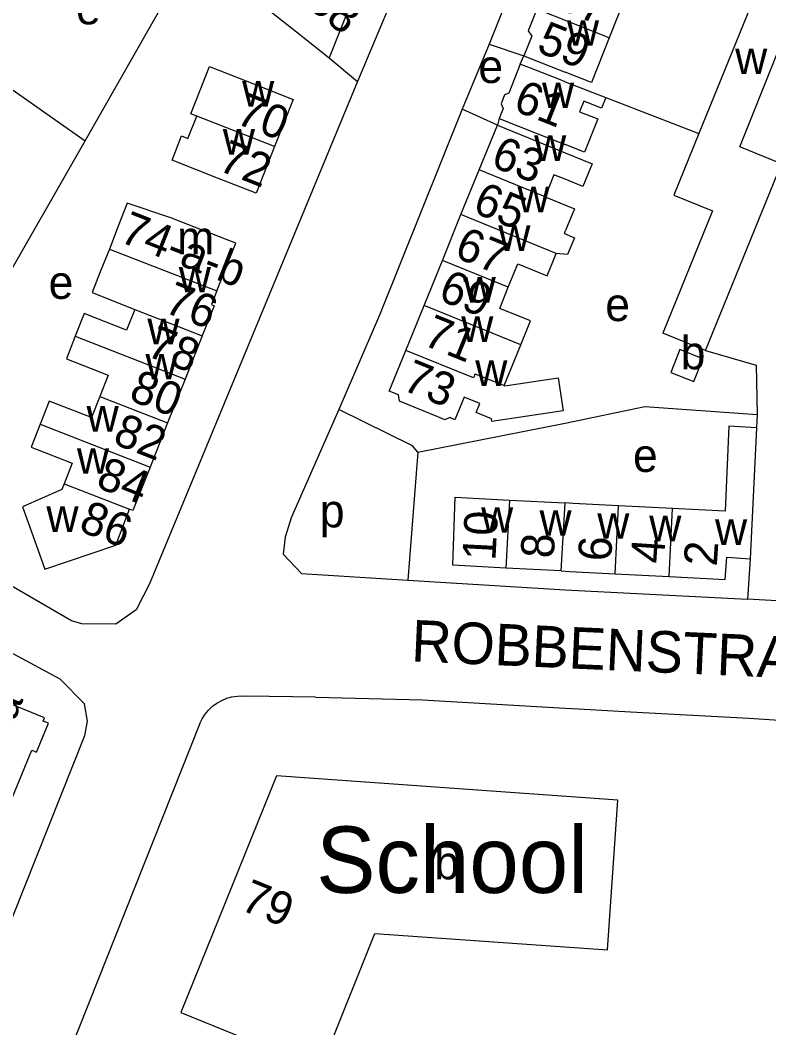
# Model space of a CAD drawing. Extents: x 159294 to 161936, y 384538 to 386517.
# Drawn here: x 160434.4 to 160524.5, y 385020 to 385141.3 of the extents above; entities that cross this region are included whole.
import ezdxf

# ---------------------------------------------------------------- set-up
doc = ezdxf.new("R2010")
doc.units = 0
for name, color, linetype in [('BLT_Basislijn', 7, 'Continuous'), ('BLT_Bebouwing', 7, 'Continuous'), ('BLT_Bebouwing_beschrifting', 7, 'Continuous'), ('BLT_Centroide', 7, 'Continuous'), ('BLT_Huisnummer', 7, 'Continuous'), ('BLT_Huisnummer_ tussenligend', 7, 'Continuous'), ('BLT_Huisnummer_reeks', 7, 'Continuous'), ('BLT_Onderverdeling_panden', 7, 'Continuous'), ('BLT_Straatnaam', 7, 'Continuous')]:
    doc.layers.add(name, color=color, linetype=linetype)

msp = doc.modelspace()

# ---------------------------------------------------------------- linework, layer by layer
at = {"layer": 'BLT_Basislijn'}
for p, q in [((160442.22, 385126.74), (160455.26, 385149.64)), ((160490.84, 385138.4), (160487.62, 385130.55)), ((160490.84, 385138.4), (160495.04, 385136.99)), ((160471.61, 385136.75), (160475.01, 385133.88)), ((160494.59, 385135.99), (160495.04, 385136.99)), ((160429.47, 385135.72), (160442.22, 385126.74)), ((160504.87, 385131.95), (160516.08, 385127.65)), ((160491.84, 385128.64), (160487.62, 385130.55)), ((160492.05, 385129.43), (160491.84, 385128.64)), ((160428.97, 385103.58), (160442.22, 385126.74)), ((160482.28, 385089.28), (160481.05, 385073.88)), ((160526.93, 385071.33), (160521.93, 385071.61)), ((160469.94, 385059.8), (160461.6, 385059.91)), ((160501.61, 385058.38), (160507.85, 385058.05)), ((160507.85, 385058.05), (160522.09, 385057.27)), ((160456.04, 385056.61), (160439.59, 385015.24))]:
    msp.add_line(p, q, dxfattribs=at)
for points in [[(160539.18, 385193.65), (160537.99, 385196.02), (160536.77, 385196.74), (160534.45, 385196.63), (160518.96, 385186.67), (160513.84, 385182.44), (160508.95, 385176.97), (160504.28, 385169.95), (160500, 385161.23), (160490.84, 385138.4)], [(160436.3, 385164.58), (160448.6, 385179.9), (160450.86, 385181.11), (160452.83, 385181.23), (160454.17, 385181.11), (160455.3, 385180.58), (160475.21, 385165.89), (160482.38, 385159.51), (160483.55, 385157.36), (160483.68, 385155.9), (160483.52, 385154.15), (160475.01, 385133.88)], [(160475.01, 385133.88), (160449.97, 385073.43), (160448.38, 385070.31), (160445.93, 385068.59), (160441.85, 385068.61), (160440.6, 385069), (160417.12, 385082.58)], [(160487.62, 385130.55), (160477.67, 385105.77), (160472.75, 385094.42)], [(160516.89, 385101.51), (160523, 385099.76), (160523.1, 385093.81)], [(160472.75, 385094.42), (160467.02, 385081.38), (160466.32, 385079.07), (160466.07, 385077.02), (160468.27, 385074.67), (160481.05, 385073.88)], [(160482.28, 385089.28), (160481.61, 385090.03), (160472.75, 385094.42)], [(160482.28, 385089.28), (160500, 385092.77), (160509.58, 385094.76), (160523.1, 385093.81)], [(160523.1, 385093.81), (160523.03, 385092.23)], [(160383.07, 384901.56), (160385.7, 384913.31), (160442.21, 385055.19), (160442.51, 385056.92), (160442.17, 385059.01), (160439.24, 385061.97), (160409.92, 385077.74)], [(160522.26, 385076.44), (160521.93, 385071.61)], [(160481.05, 385073.88), (160500, 385072.7), (160521.93, 385071.61)], [(160456.04, 385056.61), (160456.32, 385057.2), (160456.67, 385057.75), (160457.09, 385058.25), (160457.57, 385058.7), (160458.09, 385059.09), (160458.66, 385059.41), (160459.27, 385059.66), (160459.9, 385059.83), (160460.55, 385059.93), (160461.2, 385059.94), (160461.6, 385059.91)], [(160469.94, 385059.8), (160482.84, 385059.46), (160500, 385058.47), (160501.61, 385058.38)], [(160522.09, 385057.27), (160533.09, 385056.56), (160548.48, 385054.21), (160547.27, 385046.74), (160543.93, 385035.55), (160522.89, 384985.69)]]:
    msp.add_lwpolyline(points, dxfattribs=at)
at = {"layer": 'BLT_Bebouwing'}
for p, q in [((160475.27, 385145.99), (160471.61, 385136.75)), ((160507.38, 385144.39), (160505.3, 385139.16)), ((160495.04, 385136.99), (160500, 385135.02)), ((160500, 385133.86), (160504.87, 385131.95)), ((160489.65, 385123.25), (160491.84, 385128.64)), ((160487.46, 385117.88), (160489.65, 385123.25)), ((160485.22, 385112.36), (160487.46, 385117.88)), ((160483.02, 385106.94), (160485.22, 385112.36)), ((160480.82, 385101.53), (160483.02, 385106.94)), ((160516.89, 385101.51), (160511.73, 385103.6)), ((160456.32, 385103.29), (160454.25, 385098.07)), ((160454.25, 385098.07), (160452.15, 385092.8)), ((160452.15, 385092.8), (160450.05, 385087.49)), ((160523.03, 385092.23), (160522.26, 385076.44)), ((160493.29, 385083.52), (160500, 385083.17)), ((160500.94, 385083.12), (160500, 385083.17)), ((160506.43, 385082.84), (160500.94, 385083.12)), ((160512.93, 385082.5), (160506.43, 385082.84)), ((160499.5, 385074.99), (160492.86, 385075.34)), ((160499.5, 385074.99), (160500.52, 385074.94)), ((160500.52, 385074.94), (160506, 385074.65)), ((160506, 385074.65), (160512.5, 385074.32)), ((160465.25, 385050.32), (160453.76, 385021.86)), ((160506.33, 385047.42), (160465.25, 385050.32)), ((160505.08, 385029.39), (160506.33, 385047.42)), ((160470.53, 385015.06), (160477.09, 385031.34)), ((160477.09, 385031.34), (160505.08, 385029.39)), ((160453.76, 385021.86), (160470.53, 385015.06))]:
    msp.add_line(p, q, dxfattribs=at)
for points in [[(160529.31, 385155.02), (160525.41, 385150.6), (160516.08, 385127.65)], [(160516.89, 385101.51), (160526.03, 385123.99), (160521.03, 385126.02), (160529.26, 385146.71), (160533.36, 385151.29)], [(160455.26, 385149.64), (160467.68, 385139.85), (160471.61, 385136.75)], [(160496.6, 385142.61), (160495.56, 385140), (160495.97, 385139.34), (160495.04, 385136.99)], [(160505.3, 385139.16), (160503.16, 385133.77), (160500, 385135.02)], [(160455.66, 385129.73), (160454.95, 385130.01), (160457.19, 385135.7), (160462.61, 385133.56), (160467.26, 385131.72), (160465.03, 385126.08)], [(160494.59, 385135.99), (160493.21, 385132.5), (160492.69, 385132.27), (160492.28, 385131.22), (160492.52, 385130.65), (160492.05, 385129.43)], [(160500, 385133.86), (160499.24, 385134.16), (160494.59, 385135.99)], [(160504.87, 385131.95), (160504.37, 385130.68), (160502.23, 385131.52), (160501.74, 385130.26), (160503.92, 385129.4), (160502.34, 385125.39), (160500, 385126.31)], [(160465.03, 385126.08), (160462.81, 385120.44), (160458.15, 385122.27), (160452.69, 385124.43), (160453.84, 385127.34), (160454.6, 385127.05), (160455.66, 385129.73)], [(160492.05, 385129.43), (160496.7, 385127.6), (160500, 385126.31)], [(160491.84, 385128.64), (160496.47, 385126.75), (160500, 385125.32)], [(160516.08, 385127.65), (160513.06, 385120.22), (160517.72, 385118.32), (160511.73, 385103.6)], [(160500, 385125.32), (160503.25, 385124), (160502.13, 385121.25), (160500, 385122.12)], [(160500, 385122.12), (160498.65, 385122.67), (160497.58, 385120.03)], [(160458.06, 385108.68), (160460.35, 385114.43), (160455.7, 385116.26), (160452.56, 385117.5), (160447.28, 385119.23), (160446.22, 385116.5), (160445.14, 385113.73)], [(160497.58, 385120.03), (160501.12, 385118.58), (160500.05, 385115.94)], [(160499.9, 385115.58), (160501.1, 385115.09), (160500.27, 385113.06), (160498.93, 385113.21)], [(160499.9, 385115.58), (160500.05, 385115.94)], [(160445.14, 385113.73), (160444.05, 385110.97), (160443.09, 385108.49), (160448.2, 385106.47)], [(160493.15, 385109.13), (160494.3, 385111.95), (160497.84, 385110.51), (160498.93, 385113.21)], [(160458.06, 385108.68), (160457.42, 385107.06), (160457.76, 385106.91), (160456.32, 385103.29)], [(160494.65, 385102.21), (160495.83, 385105.09), (160492.12, 385106.59), (160493.15, 385109.13)], [(160448.2, 385106.47), (160447.22, 385103.97), (160442.1, 385105.97), (160441.04, 385103.24)], [(160441.04, 385103.24), (160439.97, 385100.51), (160444.98, 385098.55), (160443.98, 385095.99)], [(160492.65, 385097.29), (160493.85, 385100.24), (160494.65, 385102.21)], [(160492.65, 385097.29), (160492.73, 385097.26), (160499.14, 385098.23), (160499.74, 385094.27), (160491.17, 385092.97), (160491.13, 385093.29), (160489.28, 385094.04), (160489.72, 385095.13), (160487.83, 385095.9), (160486.73, 385093.19), (160486.1, 385093.44), (160485.5, 385093.19), (160484.68, 385093.52), (160480.04, 385095.41), (160479.94, 385096.18), (160478.82, 385096.64), (160480.82, 385101.53)], [(160443.98, 385095.99), (160442.98, 385093.44), (160437.89, 385095.43), (160436.81, 385092.67)], [(160436.81, 385092.67), (160435.73, 385089.9), (160440.68, 385087.97), (160439.71, 385085.49)], [(160523.03, 385092.23), (160519.68, 385092.4), (160519.24, 385082.17), (160512.93, 385082.5)], [(160450.05, 385087.49), (160447.97, 385082.26), (160447.58, 385082.42)], [(160439.71, 385085.49), (160439.43, 385084.79), (160434.71, 385082.72), (160435.73, 385079.82), (160437.36, 385075.19), (160445.93, 385078.09), (160447.58, 385082.42)], [(160492.86, 385075.34), (160486.47, 385075.67), (160486.77, 385083.86), (160493.29, 385083.52)], [(160512.5, 385074.32), (160519.27, 385073.96), (160519.45, 385076.63), (160522.26, 385076.44)], [(160433.49, 385047.78), (160435.82, 385053.42), (160436.37, 385053.19), (160437.81, 385056.67), (160437.19, 385056.93), (160437.35, 385057.33), (160424.88, 385062.4)]]:
    msp.add_lwpolyline(points, dxfattribs=at)
msp.add_lwpolyline([(160513.79, 385101.63), (160512.71, 385098.88), (160515.48, 385097.78), (160516.56, 385100.53)], close=True, dxfattribs=at)
at = {"layer": 'BLT_Onderverdeling_panden'}
for p, q in [((160505.3, 385139.16), (160496.6, 385142.61)), ((160465.03, 385126.08), (160455.66, 385129.73)), ((160497.58, 385120.03), (160489.65, 385123.25)), ((160498.93, 385113.21), (160487.46, 385117.88)), ((160445.14, 385113.73), (160458.06, 385108.68)), ((160493.15, 385109.13), (160485.22, 385112.36)), ((160494.65, 385102.21), (160483.02, 385106.94)), ((160448.2, 385106.47), (160456.32, 385103.29)), ((160441.04, 385103.24), (160454.25, 385098.07)), ((160443.98, 385095.99), (160452.15, 385092.8)), ((160436.81, 385092.67), (160450.05, 385087.49)), ((160439.71, 385085.49), (160447.58, 385082.42)), ((160493.29, 385083.52), (160492.86, 385075.34)), ((160499.5, 385074.99), (160500, 385083.17)), ((160506, 385074.65), (160506.43, 385082.84)), ((160512.5, 385074.32), (160512.93, 385082.5))]:
    msp.add_line(p, q, dxfattribs=at)
for points in [[(160489.18, 385098.7), (160488.98, 385098.21), (160480.82, 385101.53)], [(160489.18, 385098.7), (160492.65, 385097.29)]]:
    msp.add_lwpolyline(points, dxfattribs=at)

# ---------------------------------------------------------------- texts
at = {"layer": 'BLT_Bebouwing_beschrifting'}
msp.add_text('School', height=8, dxfattribs=at).set_placement((160470.03, 385036.24))
at = {"layer": 'BLT_Centroide'}
for s, p in [('e', (160441.13, 385140.77)), ('w', (160500.21, 385138.19)), ('w', (160520.45, 385134.78)), ('e', (160489.55, 385133.71)), ('w', (160461.12, 385130.88)), ('w', (160497.21, 385130.69)), ('w', (160458.8, 385125.09)), ('w', (160496.26, 385124.34)), ('w', (160494.26, 385118.16)), ('m', (160453.3, 385113.09)), ('w', (160491.95, 385113.5)), ('e', (160437.83, 385107.73)), ('w', (160453.5, 385108.5)), ('w', (160487.78, 385107.28)), ('e', (160504.82, 385105.06)), ('w', (160449.72, 385102.28)), ('w', (160487.49, 385102.56)), ('b', (160513.9, 385099.26)), ('w', (160449.49, 385098.03)), ('w', (160489.18, 385097.25)), ('w', (160442.4, 385091.75)), ('e', (160508.16, 385086.91)), ('w', (160441.24, 385086.68)), ('w', (160437.57, 385079.68)), ('p', (160470.47, 385080.23)), ('w', (160489.88, 385079.59)), ('w', (160496.91, 385079.23)), ('w', (160503.86, 385078.86)), ('w', (160510.11, 385078.55)), ('w', (160518.03, 385078.12)), ('b', (160484.26, 385037.88))]:
    msp.add_text(s, height=4, dxfattribs=at).set_placement(p)
at = {"layer": 'BLT_Huisnummer'}
for s, rotation, p in [('59', 338.3461, (160496.4, 385137.54)), ('61', 338.5561, (160493.58, 385130.48)), ('70', 338.4534, (160460.18, 385128.92)), ('72', 338.454, (160458.07, 385123.26)), ('63', 338.5561, (160490.89, 385123.73)), ('67', 337.8635, (160486.5, 385112.81)), ('78', 338.6479, (160449.43, 385100.94)), ('73', 337.8667, (160480.22, 385096.85)), ('82', 338.6501, (160445.4, 385090.37)), ('86', 338.647, (160441.3, 385079.87)), ('10', 87.0269, (160491.6, 385076.18)), ('6', 87.0265, (160505.53, 385076.09)), ('2', 86.1785, (160518.24, 385075.48)), ('1a', 67.5933, (160432.55, 385054.01)), ('79', 338.0265, (160460.73, 385034.28))]:
    msp.add_text(s, height=4, rotation=rotation, dxfattribs=at).set_placement(p)
at = {"layer": 'BLT_Huisnummer_ tussenligend'}
for s, rotation, p in [('57', 338.3461, (160498.66, 385142.79)), ('65', 337.8635, (160488.7, 385118.22)), ('69', 337.8632, (160484.56, 385107.68)), ('76', 338.6386, (160451.56, 385106.2)), ('71', 337.8632, (160482.71, 385102.26)), ('80', 338.6479, (160447.33, 385095.62)), ('84', 338.6501, (160443.37, 385085.13)), ('8', 87.0265, (160498.62, 385076.45)), ('4', 86.1785, (160511.86, 385075.81))]:
    msp.add_text(s, height=4, rotation=rotation, dxfattribs=at).set_placement(p)
at = {"layer": 'BLT_Huisnummer_reeks'}
for s, rotation, p in [('66 t/m 68', 321.7441, (160455.87, 385153.16)), ('74-a-b', 338.6386, (160446.2, 385114.67))]:
    msp.add_text(s, height=4, rotation=rotation, dxfattribs=at).set_placement(p)
at = {"layer": 'BLT_Straatnaam'}
for s, height, rotation, p in [('VAN PEDESTRAAT', 4.9999, 51.2941, (160405.91, 385127.88)), ('ROBBENSTRAAT', 5, 357.4513, (160481.41, 385064.11))]:
    msp.add_text(s, height=height, rotation=rotation, dxfattribs=at).set_placement(p)

doc.saveas('drawing.dxf')
